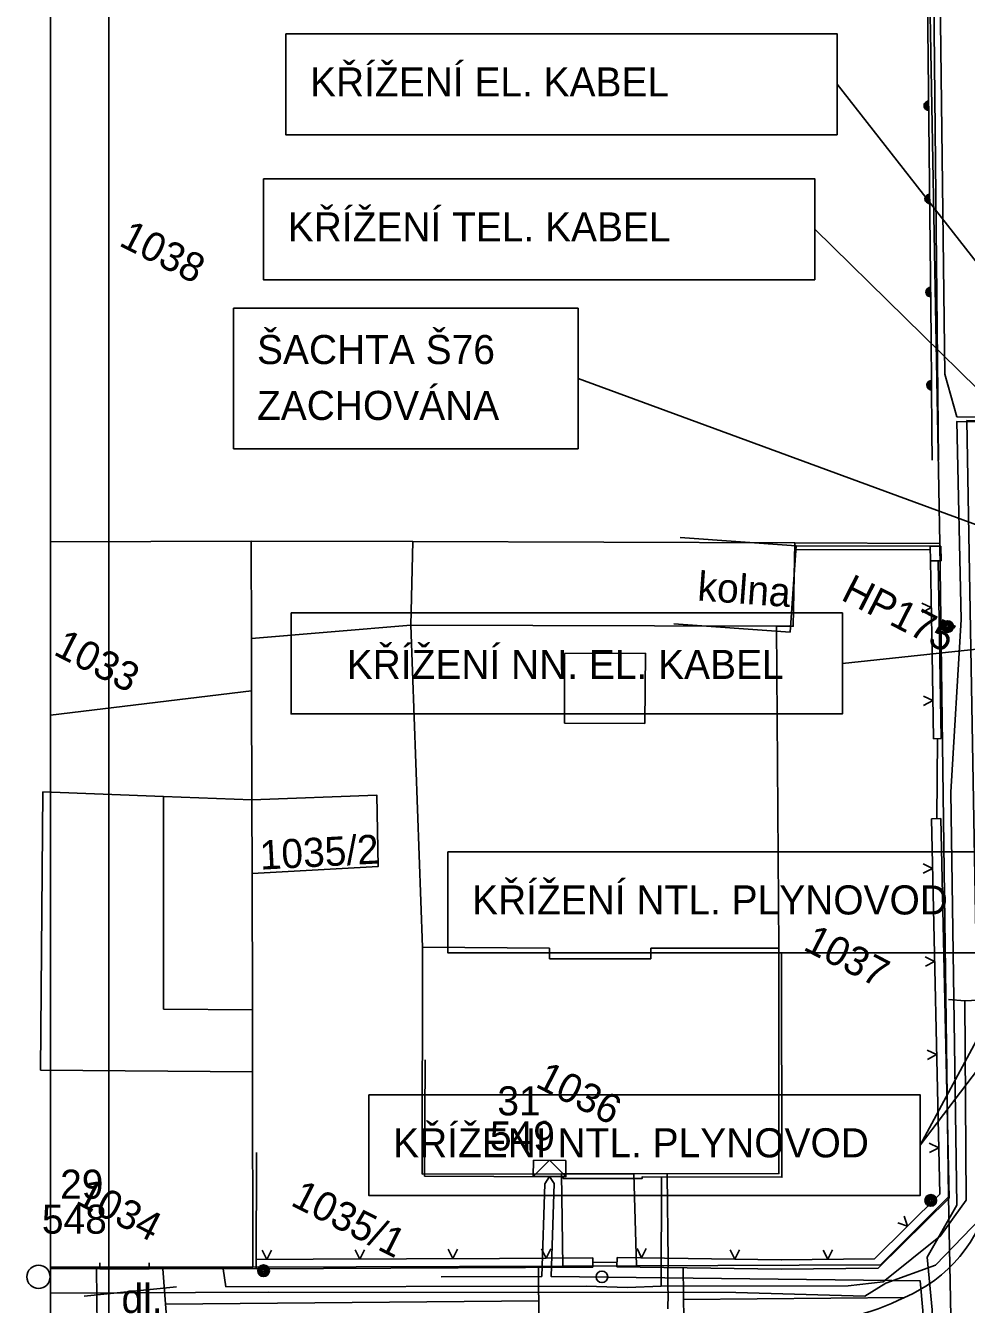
# Model space of a CAD drawing. Extents: x -601580 to 4, y -1204314 to 4.
# Drawn here: x -596077.1 to -596036.7, y -1203112.5 to -1203057.6 of the extents above; entities that cross this region are included whole.
import ezdxf

# ---------------------------------------------------------------- set-up
doc = ezdxf.new("R2010")
doc.units = 0
for name, color, linetype in [('00-EON NN', 7, 'Continuous'), ('00-INNOGY-NTL', 7, 'Continuous'), ('00-KN-HRANICE PARCEL', 7, 'Continuous'), ('00-KN-PARC. CISLA', 7, 'Continuous'), ('00-KN-VNITRNI KRESBA', 7, 'Continuous'), ('00-POLOHOPIS', 7, 'Continuous'), ('00-RAZÍTKO', 7, 'Continuous'), ('00-SITE KOM. KABEL', 7, 'Continuous'), ('00-VAK-VODA-RAD IGIS', 7, 'Continuous'), ('11-REKONSTRUKCE KANALIZACE POPIS', 7, 'Continuous'), ('11-REKONSTRUKCE VODOVOD POPIS', 7, 'Continuous'), ('Vrstva 25', 7, 'Continuous'), ('Vrstva 26', 7, 'Continuous'), ('Vrstva 28', 7, 'Continuous'), ('Vrstva 6', 7, 'Continuous'), ('Vrstva 9', 7, 'Continuous')]:
    doc.layers.add(name, color=color, linetype=linetype)

# ---------------------------------------------------------------- blocks, each defined once
blk = doc.blocks.new('6.14A_174')
at = {"layer": 'Vrstva 28'}
blk.add_circle((0, 0), 0.25, dxfattribs=at)
blk = doc.blocks.new('6.01A_1014')
at = {"layer": 'Vrstva 25'}
for radius in [0.25, 0.2, 0.15, 0.1, 0.05]:
    blk.add_circle((0, 0), radius, dxfattribs=at)
blk = doc.blocks.new('6.20D_42')
at = {"layer": 'Vrstva 28'}
blk.add_circle((0, 0), 0.5, dxfattribs=at)
blk = doc.blocks.new('6.01A_1256')
at = {"layer": 'Vrstva 25'}
for radius in [0.25, 0.2, 0.15, 0.1, 0.05]:
    blk.add_circle((0, 0), radius, dxfattribs=at)
blk = doc.blocks.new('6.01A_1668')
at = {"layer": 'Vrstva 25'}
for radius in [0.25, 0.2, 0.15, 0.1, 0.05]:
    blk.add_circle((0, 0), radius, dxfattribs=at)
blk = doc.blocks.new('VCHOD_3334')
at = {"layer": 'Vrstva 6'}
blk.add_line((0, 0.25), (0, 0), dxfattribs=at)
blk = doc.blocks.new('VCHOD_3336')
at = {"layer": 'Vrstva 6'}
blk.add_line((0, 0.25), (0, 0), dxfattribs=at)
blk = doc.blocks.new('NN630')
at = {"layer": 'Vrstva 9'}
for points in [[(-3, -700), (-703, 0)], [(-703, -700), (-703, 0), (697, 0), (697, -700)], [(-3, -700), (697, 0)], [(-703, -700), (697, -700)]]:
    blk.add_lwpolyline(points, dxfattribs=at)

msp = doc.modelspace()

# ---------------------------------------------------------------- linework, layer by layer
for points in [[(-595970.972, -1203040.968), (-595970.972, -1203038.468), (-596076.023, -1203038.468), (-596076.023, -1203186.968), (-595970.972, -1203186.968), (-595970.972, -1203184.468)], [(-595973.472, -1203040.968), (-596073.523, -1203040.968), (-596073.523, -1203184.468), (-595973.472, -1203184.468)]]:
    msp.add_lwpolyline(points)
at = {"layer": '00-EON NN'}
for points in [[(-596038.309, -1203049.244), (-596037.895, -1203049.239), (-596037.612, -1203072.519), (-596037.09, -1203074.351), (-596027.866, -1203074.496), (-596025.276, -1203075.989), (-596024.524, -1203076.372), (-596024.218, -1203076.365), (-596024.166, -1203076.301), (-596024.177, -1203075.768)], [(-596023.765, -1203075.744), (-596023.831, -1203076.276), (-596024.171, -1203076.613), (-596024.576, -1203076.531), (-596025.317, -1203076.163), (-596027.916, -1203074.695), (-596037.093, -1203074.551), (-596036.907, -1203083.057), (-596037.356, -1203090.481), (-596037.098, -1203108.209), (-596038.367, -1203110.449), (-596038.153, -1203112.71), (-596038.174, -1203121.662)], [(-596038.571, -1203121.661), (-596038.553, -1203112.729), (-596038.673, -1203111.456), (-596054.526, -1203111.271), (-596054.393, -1203107.287), (-596054.591, -1203106.983), (-596054.794, -1203107.29), (-596054.927, -1203111.269), (-596059.244, -1203111.282)]]:
    msp.add_lwpolyline(points, dxfattribs=at)
at = {"layer": '00-INNOGY-NTL'}
msp.add_lwpolyline([(-596049.515, -1203112.667), (-596049.497, -1203112.015), (-596049.504, -1203111.742), (-596049.509, -1203111.201), (-596049.5, -1203110.61), (-596049.54, -1203106.898)], dxfattribs=at)
at = {"layer": '00-KN-HRANICE PARCEL'}
for p, q in [((-596038.276, -1203054.808), (-596037.829, -1203079.802)), ((-596067.399, -1203079.692), (-596076.023, -1203079.724)), ((-596067.39, -1203083.882), (-596067.399, -1203079.692)), ((-596037.829, -1203079.802), (-596044.054, -1203079.774)), ((-596037.829, -1203079.802), (-596037.45, -1203107.859)), ((-596067.39, -1203083.882), (-596067.384, -1203086.118)), ((-596076.023, -1203087.167), (-596067.384, -1203086.118)), ((-596067.384, -1203086.118), (-596067.369, -1203090.805)), ((-596067.369, -1203090.805), (-596067.361, -1203093.963)), ((-596037.45, -1203107.859), (-596037.16, -1203122.606)), ((-596076.023, -1203110.872), (-596067.333, -1203110.877)), ((-596067.333, -1203110.877), (-596054.023, -1203110.832)), ((-596054.023, -1203110.832), (-596050.861, -1203110.815))]:
    msp.add_line(p, q, dxfattribs=at)
for points in [[(-596044.054, -1203079.774), (-596060.454, -1203079.716), (-596067.399, -1203079.692)], [(-596050.861, -1203110.815), (-596050.971, -1203106.865), (-596044.737, -1203106.853), (-596044.737, -1203097.179), (-596044.841, -1203083.346), (-596044.125, -1203083.351), (-596044.054, -1203079.774)], [(-596054.023, -1203110.832), (-596054.07, -1203106.869), (-596060.054, -1203106.874), (-596060.045, -1203097.138), (-596060.543, -1203083.306), (-596067.39, -1203083.882)], [(-596067.369, -1203090.805), (-596062.014, -1203090.603), (-596061.947, -1203093.667), (-596067.361, -1203093.963)], [(-596067.361, -1203093.963), (-596067.346, -1203099.817), (-596067.343, -1203102.478), (-596067.333, -1203110.877)], [(-596050.861, -1203110.815), (-596040.374, -1203110.78), (-596037.45, -1203107.859)]]:
    msp.add_lwpolyline(points, dxfattribs=at)
at = {"layer": '00-KN-VNITRNI KRESBA'}
for p, q in [((-596060.454, -1203079.716), (-596060.543, -1203083.306)), ((-596060.543, -1203083.306), (-596044.841, -1203083.346)), ((-596053.942, -1203084.513), (-596050.471, -1203084.508)), ((-596053.941, -1203087.51), (-596053.942, -1203084.513)), ((-596050.471, -1203084.508), (-596050.502, -1203087.522)), ((-596050.502, -1203087.522), (-596053.941, -1203087.51)), ((-596076.351, -1203090.462), (-596076.448, -1203102.42)), ((-596071.165, -1203090.657), (-596076.351, -1203090.462)), ((-596071.165, -1203090.657), (-596071.174, -1203099.798)), ((-596067.369, -1203090.805), (-596071.165, -1203090.657)), ((-596054.585, -1203097.17), (-596060.045, -1203097.138)), ((-596054.597, -1203097.635), (-596054.585, -1203097.17)), ((-596044.737, -1203097.179), (-596050.242, -1203097.17)), ((-596050.242, -1203097.17), (-596050.241, -1203097.631)), ((-596050.241, -1203097.631), (-596054.597, -1203097.635)), ((-596071.174, -1203099.798), (-596067.346, -1203099.817)), ((-596076.448, -1203102.42), (-596067.343, -1203102.478)), ((-596054.07, -1203106.869), (-596050.971, -1203106.865))]:
    msp.add_line(p, q, dxfattribs=at)
at = {"layer": '00-POLOHOPIS'}
for p, q in [((-596038.094, -1203054.977), (-596037.883, -1203076.218)), ((-596038.236, -1203080.065), (-596044.002, -1203080.051)), ((-596038.239, -1203079.915), (-596043.991, -1203079.9)), ((-596037.779, -1203079.905), (-596038.239, -1203079.915)), ((-596038.239, -1203079.915), (-596038.225, -1203080.546)), ((-596037.765, -1203080.536), (-596037.779, -1203079.905)), ((-596038.225, -1203080.546), (-596037.765, -1203080.536)), ((-596037.895, -1203080.539), (-596037.77, -1203088.173)), ((-596037.77, -1203088.173), (-596038.1, -1203088.179)), ((-596037.953, -1203091.613), (-596037.927, -1203088.175)), ((-596037.79, -1203091.609), (-596038.189, -1203091.616)), ((-596037.427, -1203107.905), (-596037.79, -1203091.609)), ((-596059.937, -1203101.966), (-596059.956, -1203106.966)), ((-596040.469, -1203110.916), (-596037.427, -1203107.905)), ((-596052.737, -1203110.477), (-596052.736, -1203110.877)), ((-596051.691, -1203110.457), (-596051.697, -1203110.858)), ((-596074.02, -1203113.447), (-596074.054, -1203110.937)), ((-596073.903, -1203110.938), (-596071.783, -1203110.94)), ((-596071.015, -1203113.396), (-596071.193, -1203110.94)), ((-596052.736, -1203110.877), (-596067.183, -1203110.944)), ((-596055.044, -1203113.248), (-596055.065, -1203110.888)), ((-596051.697, -1203110.652), (-596052.725, -1203110.68)), ((-596044.641, -1203110.955), (-596051.697, -1203110.858)), ((-596048.826, -1203113.19), (-596048.847, -1203110.897)), ((-596040.469, -1203110.916), (-596044.641, -1203110.955)), ((-596039.35, -1203112.171), (-596048.834, -1203112.26)), ((-596055.052, -1203112.319), (-596071.082, -1203112.469))]:
    msp.add_line(p, q, dxfattribs=at)
for points in [[(-596038.364, -1203055), (-596038.324, -1203059)], [(-596038.323, -1203058.999), (-596038.284, -1203063)], [(-596038.284, -1203062.999), (-596038.245, -1203066.999)], [(-596038.244, -1203066.998), (-596038.205, -1203070.999)], [(-596038.205, -1203070.999), (-596038.165, -1203074.998)], [(-596038.165, -1203074.998), (-596038.153, -1203076.221)], [(-596049.246, -1203083.241), (-596044.259, -1203083.602), (-596043.991, -1203079.9), (-596048.978, -1203079.539)], [(-596038.225, -1203080.546), (-596038.16, -1203084.545)], [(-596038.589, -1203082.752), (-596038.193, -1203082.545), (-596038.596, -1203082.352)], [(-596038.16, -1203084.545), (-596038.1, -1203088.179)], [(-596038.523, -1203086.751), (-596038.127, -1203086.545), (-596038.531, -1203086.352)], [(-596037.831, -1203107.742), (-596038.189, -1203091.618)], [(-596038.537, -1203093.954), (-596038.143, -1203093.746), (-596038.547, -1203093.554)], [(-596059.956, -1203106.966), (-596054.002, -1203106.989), (-596054.002, -1203107.059), (-596050.615, -1203107.067), (-596050.615, -1203106.997), (-596044.608, -1203107.013), (-596044.62, -1203097.368), (-596049.62, -1203097.374)], [(-596038.448, -1203097.953), (-596038.054, -1203097.745), (-596038.458, -1203097.553)], [(-596038.36, -1203101.953), (-596037.965, -1203101.743), (-596038.369, -1203101.552)], [(-596038.271, -1203105.952), (-596037.876, -1203105.742), (-596038.28, -1203105.551)], [(-596067.178, -1203105.943), (-596067.183, -1203110.944), (-596076.023, -1203110.935)], [(-596040.635, -1203110.517), (-596037.831, -1203107.742)], [(-596039.637, -1203108.967), (-596039.214, -1203109.111), (-596039.353, -1203108.685)], [(-596064.737, -1203110.533), (-596067.184, -1203110.543)], [(-596066.939, -1203110.142), (-596066.737, -1203110.541), (-596066.538, -1203110.141)], [(-596060.737, -1203110.514), (-596064.737, -1203110.533)], [(-596062.939, -1203110.124), (-596062.737, -1203110.523), (-596062.539, -1203110.123)], [(-596056.737, -1203110.496), (-596060.737, -1203110.514)], [(-596058.939, -1203110.105), (-596058.737, -1203110.505), (-596058.539, -1203110.104)], [(-596052.737, -1203110.477), (-596056.737, -1203110.496)], [(-596054.939, -1203110.087), (-596054.737, -1203110.486), (-596054.539, -1203110.086)], [(-596048.638, -1203110.499), (-596051.691, -1203110.457)], [(-596050.832, -1203110.069), (-596050.637, -1203110.472), (-596050.433, -1203110.075)], [(-596044.639, -1203110.555), (-596048.638, -1203110.499)], [(-596046.833, -1203110.125), (-596046.638, -1203110.528), (-596046.433, -1203110.131)], [(-596044.634, -1203110.555), (-596044.645, -1203110.556)], [(-596040.635, -1203110.517), (-596044.639, -1203110.555)], [(-596042.839, -1203110.139), (-596042.635, -1203110.536), (-596042.439, -1203110.135)]]:
    msp.add_lwpolyline(points, dxfattribs=at)
for centre, radius, start, end in [((-596038.304, -1203060.999), 0.2, 90.5676, 270.5705), ((-596038.304, -1203060.999), 0.15, 90.5676, 270.5705), ((-596038.304, -1203060.999), 0.1, 90.5676, 270.5705), ((-596038.304, -1203060.999), 0.05, 90.5676, 270.5705), ((-596038.264, -1203064.999), 0.2, 90.5676, 270.5705), ((-596038.264, -1203064.999), 0.15, 90.5676, 270.5705), ((-596038.264, -1203064.999), 0.1, 90.5676, 270.5705), ((-596038.264, -1203064.999), 0.05, 90.5676, 270.5705), ((-596038.225, -1203068.999), 0.2, 90.5676, 270.5705), ((-596038.225, -1203068.999), 0.15, 90.5676, 270.5705), ((-596038.225, -1203068.999), 0.1, 90.5676, 270.5705), ((-596038.225, -1203068.999), 0.05, 90.5676, 270.5705), ((-596038.185, -1203072.998), 0.2, 90.5676, 270.5705), ((-596038.185, -1203072.998), 0.15, 90.5676, 270.5705), ((-596038.185, -1203072.998), 0.1, 90.5676, 270.5705), ((-596038.185, -1203072.998), 0.05, 90.5676, 270.5705), ((-596041.74, -1203106.447), 6.203, 292.6621, 347.9578), ((-596043.426, -1203104.378), 8.794, 265.5822, 297.6098)]:
    msp.add_arc(centre, radius, start, end, dxfattribs=at)
at = {"layer": '00-RAZÍTKO'}
for points in [[(-596076.023, -1203038.468), (-595760.871, -1203038.468), (-595760.871, -1203186.968), (-596076.023, -1203186.968)], [(-596073.523, -1203040.968), (-595763.371, -1203040.968), (-595763.371, -1203184.468), (-596073.523, -1203184.468)]]:
    msp.add_lwpolyline(points, close=True, dxfattribs=at)
at = {"layer": '00-SITE KOM. KABEL'}
for points in [[(-595995.86, -1203075.88), (-596025.377, -1203077.121), (-596027.809, -1203074.67), (-596036.663, -1203074.515), (-596036.061, -1203108.768), (-596038.008, -1203110.784), (-596040.151, -1203111.556), (-596041.045, -1203112.121), (-596046.594, -1203111.955), (-596066.679, -1203111.951), (-596076.023, -1203111.987)], [(-595995.86, -1203075.88), (-596025.377, -1203077.121), (-596027.809, -1203074.67), (-596036.663, -1203074.515), (-596036.061, -1203108.768), (-596038.008, -1203110.784), (-596040.151, -1203111.556), (-596041.045, -1203112.121), (-596046.594, -1203111.955), (-596066.679, -1203111.951), (-596076.023, -1203111.987)], [(-596026.642, -1203099.043), (-596028.481, -1203099.061), (-596036.176, -1203099.407), (-596036.748, -1203099.429)], [(-596036.748, -1203099.429), (-596036.69, -1203107.999), (-596037.797, -1203109.534), (-596040.258, -1203111.501), (-596041.758, -1203111.669), (-596049.79, -1203111.686)], [(-596037.454, -1203099.384), (-596036.748, -1203099.429)], [(-596049.787, -1203107.03), (-596049.79, -1203111.686)], [(-596068.613, -1203110.944), (-596068.489, -1203111.714)], [(-596068.489, -1203111.714), (-596053.01, -1203111.685), (-596051.244, -1203111.742), (-596049.79, -1203111.686)], [(-596053.01, -1203111.685), (-596051.244, -1203111.742)], [(-596074.583, -1203112.112), (-596070.608, -1203111.712)]]:
    msp.add_lwpolyline(points, dxfattribs=at)
at = {"layer": '11-REKONSTRUKCE KANALIZACE POPIS'}
for p, q in [((-596053.361, -1203072.708), (-596028.56, -1203081.82)), ((-596042.012, -1203084.943), (-596023.518, -1203082.978))]:
    msp.add_line(p, q, dxfattribs=at)
for points in [[(-596068.159, -1203069.691), (-596053.361, -1203069.691), (-596053.361, -1203075.724), (-596068.159, -1203075.724)], [(-596065.689, -1203082.776), (-596042.012, -1203082.776), (-596042.012, -1203087.111), (-596065.689, -1203087.111)], [(-596058.958, -1203093.036), (-596035.281, -1203093.036), (-596035.281, -1203097.371), (-596058.958, -1203097.371)], [(-596058.958, -1203093.036), (-596035.281, -1203093.036), (-596035.281, -1203097.371), (-596058.958, -1203097.371)]]:
    msp.add_lwpolyline(points, close=True, dxfattribs=at)
at = {"layer": '11-REKONSTRUKCE VODOVOD POPIS'}
for p, q in [((-596042.243, -1203060.076), (-596023.296, -1203084.264)), ((-596043.201, -1203066.3), (-596024.848, -1203084.32)), ((-596038.674, -1203105.634), (-596022.41, -1203084.231)), ((-596038.674, -1203105.634), (-596027.549, -1203084.947))]:
    msp.add_line(p, q, dxfattribs=at)
for points in [[(-596065.92, -1203057.908), (-596042.243, -1203057.908), (-596042.243, -1203062.243), (-596065.92, -1203062.243)], [(-596066.878, -1203064.132), (-596043.201, -1203064.132), (-596043.201, -1203068.467), (-596066.878, -1203068.467)], [(-596062.35, -1203103.467), (-596038.674, -1203103.467), (-596038.674, -1203107.802), (-596062.35, -1203107.802)]]:
    msp.add_lwpolyline(points, close=True, dxfattribs=at)

# ---------------------------------------------------------------- block references
at = {"layer": '00-POLOHOPIS'}
for name, p, xscale, yscale, rotation in [('6.01A_1256', (-596037.495, -1203083.364), 0.9999997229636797, 0.9999997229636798, 93.01428924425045), ('6.20D_42', (-596076.535, -1203111.289), 1.00000029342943, 1.0000002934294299, 7.249699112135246), ('VCHOD_3336', (-596073.903, -1203110.938), 1.00000102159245, 1.0000010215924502, -0.058673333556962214), ('VCHOD_3334', (-596071.783, -1203110.94), 1.00000102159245, 1.0000010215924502, -0.058673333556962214)]:
    msp.add_blockref(name, p, dxfattribs=dict(at, xscale=xscale, yscale=yscale, rotation=rotation))
for name, p, rotation in [('6.01A_1668', (-596038.217, -1203108.008), -26.986336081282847), ('6.01A_1014', (-596066.871, -1203111.026), -116.98633608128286), ('6.14A_174', (-596052.341, -1203111.289), -116.98633608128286)]:
    msp.add_blockref(name, p, dxfattribs=dict(at, rotation=rotation))
at = {"layer": 'Vrstva 26', "xscale": 0.0010000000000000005, "yscale": 0.0010000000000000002, "rotation": 179.7766861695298}
msp.add_blockref('NN630', (-596054.59, -1203106.984), dxfattribs=at)

# ---------------------------------------------------------------- texts
at = {"layer": '00-KN-PARC. CISLA'}
for s, rotation, p in [('1038', 333.0137, (-596073.13, -1203066.977)), ('1033', 333.0137, (-596075.947, -1203084.541)), ('1035/2', 3.0137, (-596067.002, -1203093.805)), ('1037', 333.0137, (-596043.746, -1203097.224)), ('1036', 333.0137, (-596055.247, -1203103.105)), ('1034', 333.0137, (-596075.002, -1203108.117)), ('1035/1', 333.0137, (-596065.757, -1203108.19))]:
    msp.add_text(s, height=1.25, rotation=rotation, dxfattribs=at).set_placement(p)
at = {"layer": '00-POLOHOPIS'}
for s, rotation, p in [('kolna', 355.8557, (-596048.263, -1203082.24)), ('31', 359.8662, (-596056.832, -1203104.355)), ('549', 359.8662, (-596057.151, -1203105.861)), ('29', 359.947, (-596075.61, -1203107.936)), ('548', 359.947, (-596076.393, -1203109.435)), ('dl.', 0.0393, (-596072.972, -1203112.839))]:
    msp.add_text(s, height=1.25, rotation=rotation, dxfattribs=at).set_placement(p)
at = {"layer": '00-VAK-VODA-RAD IGIS'}
msp.add_text('HP175', height=1.25, rotation=333.0137, dxfattribs=at).set_placement((-596042.126, -1203082.19))
at = {"layer": '11-REKONSTRUKCE KANALIZACE POPIS'}
for s, p in [('ŠACHTA Š76  ', (-596067.153, -1203072.091)), ('ZACHOVÁNA', (-596067.153, -1203074.491)), ('KŘÍŽENÍ NN. EL. KABEL', (-596063.301, -1203085.614)), ('KŘÍŽENÍ NTL. PLYNOVOD', (-596057.914, -1203095.727))]:
    msp.add_text(s, height=1.25, dxfattribs=at).set_placement(p)
at = {"layer": '11-REKONSTRUKCE VODOVOD POPIS'}
for s, p in [('KŘÍŽENÍ EL. KABEL', (-596064.876, -1203060.599)), ('KŘÍŽENÍ TEL. KABEL', (-596065.834, -1203066.824)), ('KŘÍŽENÍ NTL. PLYNOVOD', (-596061.307, -1203106.158))]:
    msp.add_text(s, height=1.25, dxfattribs=at).set_placement(p)

doc.saveas('drawing.dxf')
